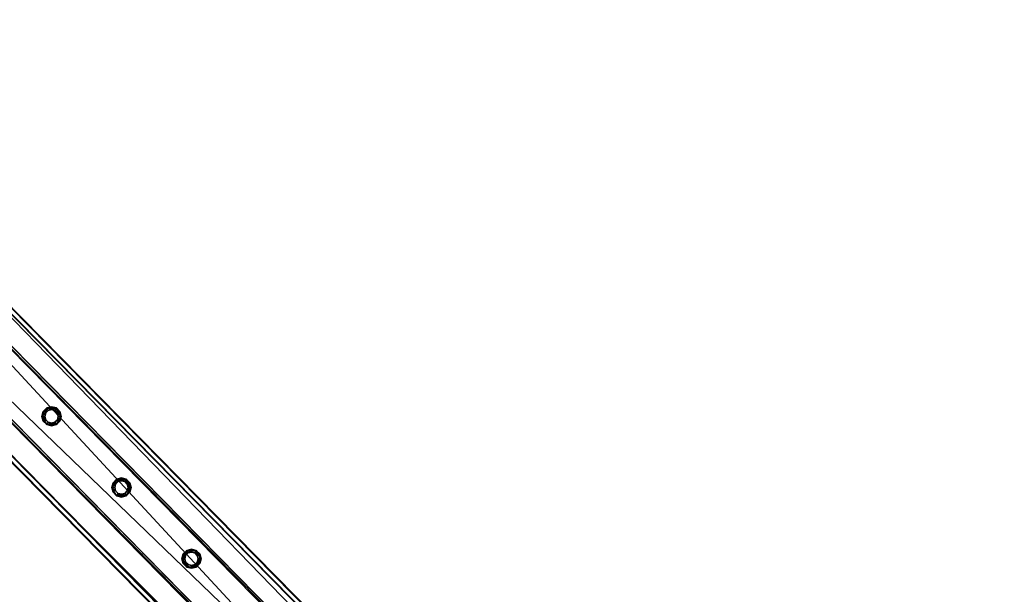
# Model space of a CAD drawing. Header units: millimetres. Extents: x 93711086 to 93775423, y 1247239064 to 1247319365.
# Tile 649 of 656: x 93735760 to 93736852, y 1247287826 to 1247288464. Entities that reach past the tile are written whole.
import ezdxf

# ---------------------------------------------------------------- set-up
doc = ezdxf.new("R2010")
doc.units = ezdxf.units.MM
doc.layers.add('BEAM', color=7, linetype='Continuous')

# ---------------------------------------------------------------- blocks, each defined once
blk = doc.blocks.new('5bbbe152-908d-476c-86af-f8c3bda7d93c')
at = {"color": 0, "transparency": 16777216}
mesh = blk.add_polyface(dxfattribs=at)
corners = [(93746645.6, 1247277057.7, 4971.5), (93746647.3, 1247277056.8, 5031.5), (93746991.8, 1247276710, 5017.4), (93746990.2, 1247276710.8, 4957.4), (93746989.8, 1247276711.2, 4957.5), (93746643.6, 1247277053.3, 5026.5), (93746642.1, 1247277054.2, 4971.5), (93746986.3, 1247276707.7, 4957.5), (93746988.1, 1247276706.5, 5012.5), (93746563.8, 1247276976.8, 4972.5), (93746565.3, 1247276976, 5027.5), (93746910.5, 1247276628.6, 5013.4), (93746908.3, 1247276630.1, 4958.5), (93746561.9, 1247276972.4, 5032.5), (93746560.3, 1247276973.3, 4972.6), (93746904.7, 1247276626.6, 4958.5), (93746907.1, 1247276625, 5018.5), (93746646.9, 1247277057.1, 5031.5), (93746561.3, 1247276973, 5032.6), (93746641.7, 1247277054.6, 4971.6), (93746645.2, 1247277058.1, 4971.5), (93746564.8, 1247276976.6, 5027.5), (93746643.2, 1247277053.7, 5026.5), (93746559.7, 1247276973.9, 4972.6), (93746563.2, 1247276977.4, 4972.6), (93735437.1, 1247288463, 5519.2), (93735351.4, 1247288379, 5520.3), (93735351.9, 1247288378.6, 5520.3), (93735437.5, 1247288462.6, 5519.2), (93735435.8, 1247288463.5, 5459.2), (93735432.2, 1247288460, 5459.3), (93735431.9, 1247288460.4, 5459.3), (93735433.4, 1247288459.5, 5514.3), (93735433.8, 1247288459.2, 5514.3), (93735354.9, 1247288382.6, 5515.3), (93735355.3, 1247288382.1, 5515.3), (93735353.3, 1247288383.4, 5460.3), (93735353.7, 1247288383, 5460.3), (93735349.7, 1247288379.9, 5460.4), (93735350.2, 1247288379.5, 5460.3)]
mesh.append_faces([[corners[k] for k in face] for face in [(19, 0, 7, 19), (21, 5, 11, 21), (23, 9, 15, 23), (0, 29, 28, 0), (30, 6, 22, 30), (34, 33, 21, 34), (36, 35, 10, 36), (10, 24, 36, 10), (38, 37, 23, 38)]], dxfattribs={"vtx0": -1, "vtx1": -1, "vtx2": -1, "vtx3": -1, "color": 0})
mesh.append_faces([[corners[k] for k in face] for face in [(13, 2, 1, 13), (27, 17, 28, 27), (29, 19, 30, 29), (39, 13, 18, 39)]], dxfattribs={"vtx0": -1, "vtx2": -1, "vtx3": -1, "color": 0})
mesh.append_faces([[corners[k] for k in face] for face in [(4, 0, 2, 4), (8, 5, 7, 8), (12, 9, 11, 12), (16, 13, 15, 16), (1, 17, 13, 1), (28, 25, 27, 28), (28, 17, 0, 28), (30, 31, 29, 30), (33, 32, 30, 33), (22, 33, 30, 22), (27, 26, 39, 27), (39, 23, 13, 39), (18, 27, 39, 18)]], dxfattribs={"vtx1": -1, "vtx2": -1, "vtx3": -1, "color": 0})
mesh.append_faces([[corners[k] for k in face] for face in [(0, 1, 2, 0), (2, 3, 4, 2), (5, 6, 7, 5), (9, 10, 11, 9), (13, 14, 15, 13), (17, 18, 13, 17), (13, 16, 2, 13), (19, 20, 0, 19), (0, 4, 7, 0), (7, 6, 19, 7), (21, 22, 5, 21), (5, 8, 11, 5), (11, 10, 21, 11), (23, 24, 9, 23), (9, 12, 15, 9), (15, 14, 23, 15), (25, 26, 27, 25), (27, 18, 17, 27), (17, 1, 0, 17), (0, 20, 29, 0), (29, 20, 19, 29), (32, 31, 30, 32), (30, 19, 6, 30), (6, 5, 22, 6), (34, 32, 33, 34), (33, 22, 21, 33), (21, 35, 34, 21), (36, 34, 35, 36), (35, 21, 10, 35), (10, 9, 24, 10), (24, 37, 36, 24), (38, 36, 37, 38), (37, 24, 23, 37), (23, 39, 38, 23), (26, 38, 39, 26), (23, 14, 13, 23)]], dxfattribs={"vtx2": -1, "vtx3": -1, "color": 0})
blk = doc.blocks.new('293639d3-0a61-44e4-b65c-a372e9faf653')
at = {"color": 0, "transparency": 16777216}
mesh = blk.add_polyface(dxfattribs=at)
corners = [(93736772.4, 1247286975.2, 4553.8), (93736815.2, 1247287017.3, 4553.8), (93735417.8, 1247288439.8, 4614.7), (93735375, 1247288397.8, 4614.7), (93736814.4, 1247287018.1, 4513.8), (93735417, 1247288440.7, 4574.7), (93736812.2, 1247287016, 4513.8), (93735414.8, 1247288438.6, 4574.7), (93736813, 1247287015.2, 4550.8), (93735415.6, 1247288437.8, 4611.7), (93736774.5, 1247286977.4, 4550.8), (93735377.1, 1247288399.9, 4611.7), (93736773.7, 1247286978.2, 4513.8), (93735376.3, 1247288400.7, 4574.7), (93736771.6, 1247286976.1, 4513.8), (93735374.2, 1247288398.6, 4574.7)]
mesh.append_faces([[corners[k] for k in face] for face in [(0, 2, 3, 0), (1, 5, 2, 1), (4, 7, 5, 4), (6, 9, 7, 6), (8, 11, 9, 8), (10, 13, 11, 10), (12, 15, 13, 12), (14, 3, 15, 14)]], dxfattribs={"vtx0": -1, "color": 0})
mesh.append_faces([[corners[k] for k in face] for face in [(2, 7, 9, 2), (11, 15, 3, 11), (0, 12, 10, 0), (8, 4, 1, 8)]], dxfattribs={"vtx0": -1, "vtx2": -1, "vtx3": -1, "color": 0})
mesh.append_faces([[corners[k] for k in face] for face in [(3, 2, 9, 3), (9, 11, 3, 9), (1, 0, 10, 1), (10, 8, 1, 10)]], dxfattribs={"vtx1": -1, "vtx2": -1, "vtx3": -1, "color": 0})
mesh.append_faces([[corners[k] for k in face] for face in [(0, 1, 2, 0), (1, 4, 5, 1), (4, 6, 7, 4), (6, 8, 9, 6), (8, 10, 11, 8), (10, 12, 13, 10), (12, 14, 15, 12), (14, 0, 3, 14), (2, 5, 7, 2), (11, 13, 15, 11), (0, 14, 12, 0), (8, 6, 4, 8)]], dxfattribs={"vtx2": -1, "vtx3": -1, "color": 0})
blk = doc.blocks.new('a9a91b31-1659-48fc-bcf2-34b03f35e99f')
at = {"color": 0, "transparency": 16777216}
mesh = blk.add_polyface(dxfattribs=at)
corners = [(93735950.2, 1247287857.8, 4590.7), (93735946.5, 1247287858.8, 4590.7), (93735946.5, 1247287858.8, 5490.7), (93735950.2, 1247287857.8, 5490.7), (93735943.7, 1247287861.5, 4590.7), (93735943.7, 1247287861.5, 5490.7), (93735942.7, 1247287865.3, 4590.7), (93735942.7, 1247287865.3, 5490.7), (93735943.7, 1247287869, 4590.7), (93735943.7, 1247287869, 5490.7), (93735946.5, 1247287871.7, 4590.7), (93735946.5, 1247287871.7, 5490.7), (93735950.2, 1247287872.7, 4590.7), (93735950.2, 1247287872.7, 5490.7), (93735953.9, 1247287871.7, 4590.7), (93735953.9, 1247287871.7, 5490.7), (93735956.6, 1247287869, 4590.7), (93735956.6, 1247287869, 5490.7), (93735957.6, 1247287865.3, 4590.7), (93735957.6, 1247287865.3, 5490.7), (93735956.6, 1247287861.5, 4590.7), (93735956.6, 1247287861.5, 5490.7), (93735953.9, 1247287858.8, 4590.7), (93735953.9, 1247287858.8, 5490.7), (93735950.2, 1247287854.6, 4590.7), (93735955.5, 1247287856, 4590.7), (93735955.5, 1247287856, 5490.7), (93735950.2, 1247287854.6, 5490.7), (93735959.4, 1247287859.9, 4590.7), (93735959.4, 1247287859.9, 5490.7), (93735960.8, 1247287865.3, 4590.7), (93735960.8, 1247287865.3, 5490.7), (93735959.4, 1247287870.6, 4590.7), (93735959.4, 1247287870.6, 5490.7), (93735955.5, 1247287874.5, 4590.7), (93735955.5, 1247287874.5, 5490.7), (93735950.2, 1247287875.9, 4590.7), (93735950.2, 1247287875.9, 5490.7), (93735944.9, 1247287874.5, 4590.7), (93735944.9, 1247287874.5, 5490.7), (93735941, 1247287870.6, 4590.7), (93735941, 1247287870.6, 5490.7), (93735939.5, 1247287865.3, 4590.7), (93735939.5, 1247287865.3, 5490.7), (93735941, 1247287859.9, 4590.7), (93735941, 1247287859.9, 5490.7), (93735944.9, 1247287856, 4590.7), (93735944.9, 1247287856, 5490.7)]
mesh.append_faces([[corners[k] for k in face] for face in [(0, 2, 3, 0), (1, 5, 2, 1), (4, 7, 5, 4), (6, 9, 7, 6), (8, 11, 9, 8), (10, 13, 11, 10), (12, 15, 13, 12), (14, 17, 15, 14), (16, 19, 17, 16), (18, 21, 19, 18), (20, 23, 21, 20), (22, 3, 23, 22), (24, 26, 27, 24), (25, 29, 26, 25), (28, 31, 29, 28), (30, 33, 31, 30), (32, 35, 33, 32), (34, 37, 35, 34), (36, 39, 37, 36), (38, 41, 39, 38), (40, 43, 41, 40), (42, 45, 43, 42), (44, 47, 45, 44), (46, 27, 47, 46)]], dxfattribs={"vtx0": -1, "color": 0})
mesh.append_faces([[corners[k] for k in face] for face in [(37, 41, 13, 37), (5, 41, 45, 5), (33, 37, 13, 33), (3, 45, 27, 3), (29, 33, 17, 29), (21, 27, 29, 21), (30, 25, 18, 30), (34, 30, 18, 34), (1, 25, 46, 1), (38, 34, 14, 38), (6, 46, 42, 6), (42, 38, 10, 42)]], dxfattribs={"vtx0": -1, "vtx1": -1, "vtx2": -1, "vtx3": -1, "color": 0})
mesh.append_faces([[corners[k] for k in face] for face in [(41, 9, 11, 41), (41, 11, 13, 41), (33, 13, 15, 33), (33, 15, 17, 33), (29, 17, 19, 29), (29, 19, 21, 29), (25, 20, 18, 25), (34, 18, 16, 34), (34, 16, 14, 34), (38, 14, 12, 38), (38, 12, 10, 38)]], dxfattribs={"vtx0": -1, "vtx2": -1, "vtx3": -1, "color": 0})
mesh.append_faces([[corners[k] for k in face] for face in [(7, 9, 41, 7), (5, 7, 41, 5), (2, 5, 45, 2), (3, 2, 45, 3), (23, 3, 27, 23), (21, 23, 27, 21), (22, 20, 25, 22), (0, 22, 25, 0), (1, 0, 25, 1), (4, 1, 46, 4), (6, 4, 46, 6), (8, 6, 42, 8), (10, 8, 42, 10)]], dxfattribs={"vtx1": -1, "vtx2": -1, "vtx3": -1, "color": 0})
mesh.append_faces([[corners[k] for k in face] for face in [(0, 1, 2, 0), (1, 4, 5, 1), (4, 6, 7, 4), (6, 8, 9, 6), (8, 10, 11, 8), (10, 12, 13, 10), (12, 14, 15, 12), (14, 16, 17, 14), (16, 18, 19, 16), (18, 20, 21, 18), (20, 22, 23, 20), (22, 0, 3, 22), (24, 25, 26, 24), (25, 28, 29, 25), (28, 30, 31, 28), (30, 32, 33, 30), (32, 34, 35, 32), (34, 36, 37, 34), (36, 38, 39, 36), (38, 40, 41, 38), (40, 42, 43, 40), (42, 44, 45, 42), (44, 46, 47, 44), (46, 24, 27, 46), (41, 43, 45, 41), (45, 47, 27, 45), (27, 26, 29, 27), (29, 31, 33, 29), (33, 35, 37, 33), (37, 39, 41, 37), (25, 24, 46, 25), (46, 44, 42, 46), (42, 40, 38, 42), (38, 36, 34, 38), (34, 32, 30, 34), (30, 28, 25, 30)]], dxfattribs={"vtx2": -1, "vtx3": -1, "color": 0})
blk = doc.blocks.new('69572702-2ece-4fbb-af43-6377d107893e')
at = {"color": 0, "transparency": 16777216}
mesh = blk.add_polyface(dxfattribs=at)
corners = [(93735872.6, 1247287936.8, 4594.1), (93735868.8, 1247287937.8, 4594.1), (93735868.8, 1247287937.8, 5494.1), (93735872.6, 1247287936.8, 5494.1), (93735866.1, 1247287940.6, 4594.1), (93735866.1, 1247287940.6, 5494.1), (93735865.1, 1247287944.3, 4594.1), (93735865.1, 1247287944.3, 5494.1), (93735866.1, 1247287948, 4594.1), (93735866.1, 1247287948, 5494.1), (93735868.8, 1247287950.8, 4594.1), (93735868.8, 1247287950.8, 5494.1), (93735872.6, 1247287951.7, 4594.1), (93735872.6, 1247287951.7, 5494.1), (93735876.3, 1247287950.8, 4594.1), (93735876.3, 1247287950.8, 5494.1), (93735879, 1247287948, 4594.1), (93735879, 1247287948, 5494.1), (93735880, 1247287944.3, 4594.1), (93735880, 1247287944.3, 5494.1), (93735879, 1247287940.6, 4594.1), (93735879, 1247287940.6, 5494.1), (93735876.3, 1247287937.8, 4594.1), (93735876.3, 1247287937.8, 5494.1), (93735872.6, 1247287933.6, 4594.1), (93735877.9, 1247287935.1, 4594.1), (93735877.9, 1247287935.1, 5494.1), (93735872.6, 1247287933.6, 5494.1), (93735881.8, 1247287939, 4594.1), (93735881.8, 1247287939, 5494.1), (93735883.2, 1247287944.3, 4594.1), (93735883.2, 1247287944.3, 5494.1), (93735881.8, 1247287949.6, 4594.1), (93735881.8, 1247287949.6, 5494.1), (93735877.9, 1247287953.5, 4594.1), (93735877.9, 1247287953.5, 5494.1), (93735872.6, 1247287954.9, 4594.1), (93735872.6, 1247287954.9, 5494.1), (93735867.2, 1247287953.5, 4594.1), (93735867.2, 1247287953.5, 5494.1), (93735863.3, 1247287949.6, 4594.1), (93735863.3, 1247287949.6, 5494.1), (93735861.9, 1247287944.3, 4594.1), (93735861.9, 1247287944.3, 5494.1), (93735863.3, 1247287939, 4594.1), (93735863.3, 1247287939, 5494.1), (93735867.2, 1247287935.1, 4594.1), (93735867.2, 1247287935.1, 5494.1)]
mesh.append_faces([[corners[k] for k in face] for face in [(0, 2, 3, 0), (1, 5, 2, 1), (4, 7, 5, 4), (6, 9, 7, 6), (8, 11, 9, 8), (10, 13, 11, 10), (12, 15, 13, 12), (14, 17, 15, 14), (16, 19, 17, 16), (18, 21, 19, 18), (20, 23, 21, 20), (22, 3, 23, 22), (24, 26, 27, 24), (25, 29, 26, 25), (28, 31, 29, 28), (30, 33, 31, 30), (32, 35, 33, 32), (34, 37, 35, 34), (36, 39, 37, 36), (38, 41, 39, 38), (40, 43, 41, 40), (42, 45, 43, 42), (44, 47, 45, 44), (46, 27, 47, 46)]], dxfattribs={"vtx0": -1, "color": 0})
mesh.append_faces([[corners[k] for k in face] for face in [(26, 31, 23, 26), (15, 31, 35, 15), (47, 26, 23, 47), (11, 35, 39, 11), (43, 47, 2, 43), (7, 39, 43, 7), (46, 42, 1, 46), (10, 42, 38, 10), (25, 46, 1, 25), (14, 38, 34, 14), (30, 25, 22, 30), (18, 34, 30, 18)]], dxfattribs={"vtx0": -1, "vtx1": -1, "vtx2": -1, "vtx3": -1, "color": 0})
mesh.append_faces([[corners[k] for k in face] for face in [(31, 19, 21, 31), (31, 21, 23, 31), (47, 23, 3, 47), (47, 3, 2, 47), (43, 2, 5, 43), (43, 5, 7, 43), (42, 6, 4, 42), (42, 4, 1, 42), (25, 1, 0, 25), (25, 0, 22, 25), (30, 22, 20, 30), (30, 20, 18, 30)]], dxfattribs={"vtx0": -1, "vtx2": -1, "vtx3": -1, "color": 0})
mesh.append_faces([[corners[k] for k in face] for face in [(17, 19, 31, 17), (15, 17, 31, 15), (13, 15, 35, 13), (11, 13, 35, 11), (9, 11, 39, 9), (7, 9, 39, 7), (8, 6, 42, 8), (10, 8, 42, 10), (12, 10, 38, 12), (14, 12, 38, 14), (16, 14, 34, 16), (18, 16, 34, 18)]], dxfattribs={"vtx1": -1, "vtx2": -1, "vtx3": -1, "color": 0})
mesh.append_faces([[corners[k] for k in face] for face in [(0, 1, 2, 0), (1, 4, 5, 1), (4, 6, 7, 4), (6, 8, 9, 6), (8, 10, 11, 8), (10, 12, 13, 10), (12, 14, 15, 12), (14, 16, 17, 14), (16, 18, 19, 16), (18, 20, 21, 18), (20, 22, 23, 20), (22, 0, 3, 22), (24, 25, 26, 24), (25, 28, 29, 25), (28, 30, 31, 28), (30, 32, 33, 30), (32, 34, 35, 32), (34, 36, 37, 34), (36, 38, 39, 36), (38, 40, 41, 38), (40, 42, 43, 40), (42, 44, 45, 42), (44, 46, 47, 44), (46, 24, 27, 46), (31, 33, 35, 31), (35, 37, 39, 35), (39, 41, 43, 39), (43, 45, 47, 43), (47, 27, 26, 47), (26, 29, 31, 26), (42, 40, 38, 42), (38, 36, 34, 38), (34, 32, 30, 34), (30, 28, 25, 30), (25, 24, 46, 25), (46, 44, 42, 46)]], dxfattribs={"vtx2": -1, "vtx3": -1, "color": 0})
blk = doc.blocks.new('e6bfd6c3-3a76-495c-a2f6-5154e4924b8e')
at = {"color": 0, "transparency": 16777216}
mesh = blk.add_polyface(dxfattribs=at)
corners = [(93735794.9, 1247288015.9, 4597.5), (93735791.2, 1247288016.9, 4597.5), (93735791.2, 1247288016.9, 5497.5), (93735794.9, 1247288015.9, 5497.5), (93735788.5, 1247288019.6, 4597.5), (93735788.5, 1247288019.6, 5497.5), (93735787.5, 1247288023.3, 4597.5), (93735787.5, 1247288023.3, 5497.5), (93735788.5, 1247288027.1, 4597.5), (93735788.5, 1247288027.1, 5497.5), (93735791.2, 1247288029.8, 4597.5), (93735791.2, 1247288029.8, 5497.5), (93735794.9, 1247288030.8, 4597.5), (93735794.9, 1247288030.8, 5497.5), (93735798.7, 1247288029.8, 4597.5), (93735798.7, 1247288029.8, 5497.5), (93735801.4, 1247288027.1, 4597.5), (93735801.4, 1247288027.1, 5497.5), (93735802.4, 1247288023.3, 4597.5), (93735802.4, 1247288023.3, 5497.5), (93735801.4, 1247288019.6, 4597.5), (93735801.4, 1247288019.6, 5497.5), (93735798.7, 1247288016.9, 4597.5), (93735798.7, 1247288016.9, 5497.5), (93735794.9, 1247288012.7, 4597.5), (93735800.3, 1247288014.1, 4597.5), (93735800.3, 1247288014.1, 5497.5), (93735794.9, 1247288012.7, 5497.5), (93735804.2, 1247288018, 4597.5), (93735804.2, 1247288018, 5497.5), (93735805.6, 1247288023.3, 4597.5), (93735805.6, 1247288023.3, 5497.5), (93735804.2, 1247288028.7, 4597.5), (93735804.2, 1247288028.7, 5497.5), (93735800.3, 1247288032.6, 4597.5), (93735800.3, 1247288032.6, 5497.5), (93735794.9, 1247288034, 4597.5), (93735794.9, 1247288034, 5497.5), (93735789.6, 1247288032.6, 4597.5), (93735789.6, 1247288032.6, 5497.5), (93735785.7, 1247288028.7, 4597.5), (93735785.7, 1247288028.7, 5497.5), (93735784.3, 1247288023.3, 4597.5), (93735784.3, 1247288023.3, 5497.5), (93735785.7, 1247288018, 4597.5), (93735785.7, 1247288018, 5497.5), (93735789.6, 1247288014.1, 4597.5), (93735789.6, 1247288014.1, 5497.5)]
mesh.append_faces([[corners[k] for k in face] for face in [(0, 2, 3, 0), (1, 5, 2, 1), (4, 7, 5, 4), (6, 9, 7, 6), (8, 11, 9, 8), (10, 13, 11, 10), (12, 15, 13, 12), (14, 17, 15, 14), (16, 19, 17, 16), (18, 21, 19, 18), (20, 23, 21, 20), (22, 3, 23, 22), (24, 26, 27, 24), (25, 29, 26, 25), (28, 31, 29, 28), (30, 33, 31, 30), (32, 35, 33, 32), (34, 37, 35, 34), (36, 39, 37, 36), (38, 41, 39, 38), (40, 43, 41, 40), (42, 45, 43, 42), (44, 47, 45, 44), (46, 27, 47, 46)]], dxfattribs={"vtx0": -1, "color": 0})
mesh.append_faces([[corners[k] for k in face] for face in [(26, 31, 23, 26), (15, 31, 35, 15), (47, 26, 23, 47), (11, 35, 39, 11), (43, 47, 2, 43), (7, 39, 43, 7), (46, 42, 1, 46), (10, 42, 38, 10), (25, 46, 1, 25), (14, 38, 34, 14), (30, 25, 22, 30), (18, 34, 30, 18)]], dxfattribs={"vtx0": -1, "vtx1": -1, "vtx2": -1, "vtx3": -1, "color": 0})
mesh.append_faces([[corners[k] for k in face] for face in [(31, 19, 21, 31), (31, 21, 23, 31), (47, 23, 3, 47), (47, 3, 2, 47), (43, 2, 5, 43), (43, 5, 7, 43), (42, 6, 4, 42), (42, 4, 1, 42), (25, 1, 0, 25), (25, 0, 22, 25), (30, 22, 20, 30), (30, 20, 18, 30)]], dxfattribs={"vtx0": -1, "vtx2": -1, "vtx3": -1, "color": 0})
mesh.append_faces([[corners[k] for k in face] for face in [(17, 19, 31, 17), (15, 17, 31, 15), (13, 15, 35, 13), (11, 13, 35, 11), (9, 11, 39, 9), (7, 9, 39, 7), (8, 6, 42, 8), (10, 8, 42, 10), (12, 10, 38, 12), (14, 12, 38, 14), (16, 14, 34, 16), (18, 16, 34, 18)]], dxfattribs={"vtx1": -1, "vtx2": -1, "vtx3": -1, "color": 0})
mesh.append_faces([[corners[k] for k in face] for face in [(0, 1, 2, 0), (1, 4, 5, 1), (4, 6, 7, 4), (6, 8, 9, 6), (8, 10, 11, 8), (10, 12, 13, 10), (12, 14, 15, 12), (14, 16, 17, 14), (16, 18, 19, 16), (18, 20, 21, 18), (20, 22, 23, 20), (22, 0, 3, 22), (24, 25, 26, 24), (25, 28, 29, 25), (28, 30, 31, 28), (30, 32, 33, 30), (32, 34, 35, 32), (34, 36, 37, 34), (36, 38, 39, 36), (38, 40, 41, 38), (40, 42, 43, 40), (42, 44, 45, 42), (44, 46, 47, 44), (46, 24, 27, 46), (31, 33, 35, 31), (35, 37, 39, 35), (39, 41, 43, 39), (43, 45, 47, 43), (47, 27, 26, 47), (26, 29, 31, 26), (42, 40, 38, 42), (38, 36, 34, 38), (34, 32, 30, 34), (30, 28, 25, 30), (25, 24, 46, 25), (46, 44, 42, 46)]], dxfattribs={"vtx2": -1, "vtx3": -1, "color": 0})

msp = doc.modelspace()

# ---------------------------------------------------------------- block references
at = {"layer": 'BEAM', "color": 156, "true_color": 0x1e4383, "transparency": 33554687}
msp.add_blockref('5bbbe152-908d-476c-86af-f8c3bda7d93c', (0, 0), dxfattribs=at)
at = {"layer": 'BEAM', "color": 77, "true_color": 0x5b9723, "transparency": 33554687}
for name in ['293639d3-0a61-44e4-b65c-a372e9faf653', 'e6bfd6c3-3a76-495c-a2f6-5154e4924b8e', '69572702-2ece-4fbb-af43-6377d107893e', 'a9a91b31-1659-48fc-bcf2-34b03f35e99f']:
    msp.add_blockref(name, (0, 0), dxfattribs=at)

doc.saveas('drawing.dxf')
